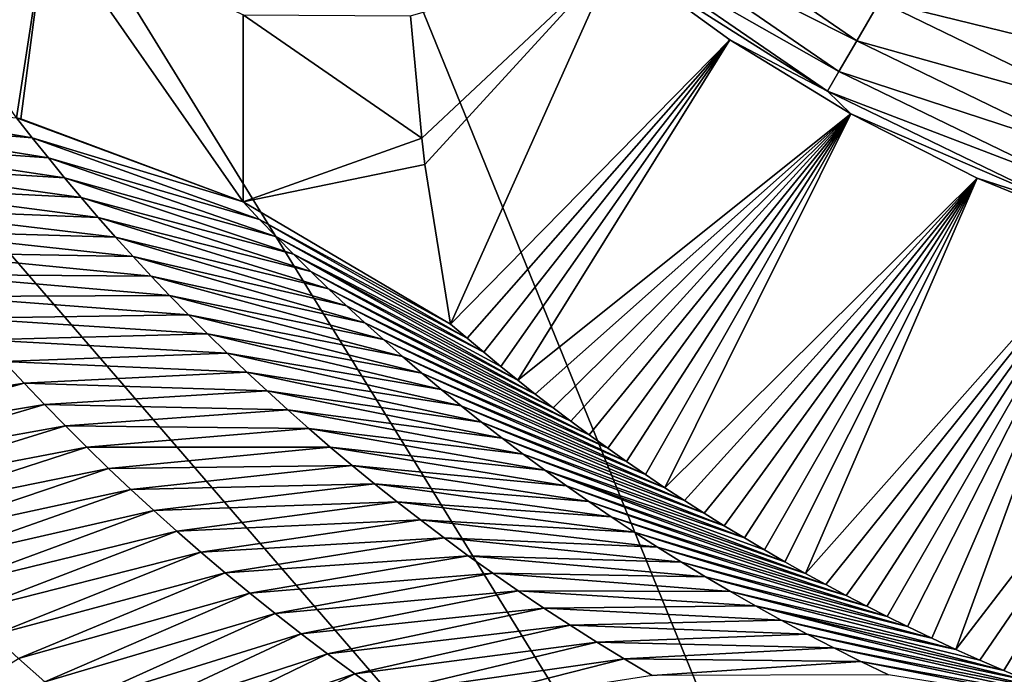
# Model space of a CAD drawing. Header units: millimetres. Extents: x -43.6 to 43.6, y -43.6 to 43.6.
# Tile 445 of 637: x 14.589 to 15.695, y -30.959 to -30.224. Entities that reach past the tile are written whole.
import ezdxf

# ---------------------------------------------------------------- set-up
doc = ezdxf.new("R2010")
doc.units = ezdxf.units.MM
doc.header["$LTSCALE"] = 52.148148
for name, color, linetype in [('151', 7, 'CONTINUOUS'), ('154', 7, 'CONTINUOUS'), ('213', 7, 'CONTINUOUS'), ('390', 7, 'CONTINUOUS'), ('394', 7, 'CONTINUOUS'), ('403', 7, 'CONTINUOUS'), ('404', 7, 'CONTINUOUS')]:
    doc.layers.add(name, color=color, linetype=linetype)

msp = doc.modelspace()

# ---------------------------------------------------------------- linework, layer by layer
at = {"layer": '151', "linetype": 'Continuous'}
for points in [[(13.5212, -30.4243, 10.7185), (14.8958, -33.7164, 23.9303), (12.0943, -31.0192, 10.7185), (13.5212, -30.4243, 10.7185)], [(13.5519, -30.4505, 10.8534), (14.8958, -33.7164, 23.9303), (13.5212, -30.4243, 10.7185), (13.5519, -30.4505, 10.8534)], [(13.583, -30.4765, 10.9884), (14.8958, -33.7164, 23.9303), (13.5519, -30.4505, 10.8534), (13.583, -30.4765, 10.9884)], [(13.6146, -30.5023, 11.1233), (14.8958, -33.7164, 23.9303), (13.583, -30.4765, 10.9884), (13.6146, -30.5023, 11.1233)], [(13.6466, -30.5279, 11.2582), (14.8958, -33.7164, 23.9303), (13.6146, -30.5023, 11.1233), (13.6466, -30.5279, 11.2582)], [(13.679, -30.5533, 11.3931), (14.8958, -33.7164, 23.9303), (13.6466, -30.5279, 11.2582), (13.679, -30.5533, 11.3931)], [(13.7119, -30.5785, 11.528), (14.8958, -33.7164, 23.9303), (13.679, -30.5533, 11.3931), (13.7119, -30.5785, 11.528)], [(13.7451, -30.6035, 11.6629), (14.8958, -33.7164, 23.9303), (13.7119, -30.5785, 11.528), (13.7451, -30.6035, 11.6629)], [(13.7789, -30.6283, 11.798), (14.8958, -33.7164, 23.9303), (13.7451, -30.6035, 11.6629), (13.7789, -30.6283, 11.798)], [(13.8132, -30.6529, 11.9332), (14.8958, -33.7164, 23.9303), (13.7789, -30.6283, 11.798), (13.8132, -30.6529, 11.9332)], [(13.8481, -30.6773, 12.0687), (14.8958, -33.7164, 23.9303), (13.8132, -30.6529, 11.9332), (13.8481, -30.6773, 12.0687)], [(13.8833, -30.7015, 12.2041), (14.8958, -33.7164, 23.9303), (13.8481, -30.6773, 12.0687), (13.8833, -30.7015, 12.2041)], [(13.919, -30.7253, 12.3392), (14.8958, -33.7164, 23.9303), (13.8833, -30.7015, 12.2041), (13.919, -30.7253, 12.3392)], [(13.9552, -30.7489, 12.4742), (14.8958, -33.7164, 23.9303), (13.919, -30.7253, 12.3392), (13.9552, -30.7489, 12.4742)], [(13.9919, -30.7723, 12.6091), (14.8958, -33.7164, 23.9303), (13.9552, -30.7489, 12.4742), (13.9919, -30.7723, 12.6091)], [(14.0289, -30.7953, 12.7436), (14.8958, -33.7164, 23.9303), (13.9919, -30.7723, 12.6091), (14.0289, -30.7953, 12.7436)], [(14.0661, -30.8179, 12.877), (14.8958, -33.7164, 23.9303), (14.0289, -30.7953, 12.7436), (14.0661, -30.8179, 12.877)], [(14.1037, -30.8401, 13.0094), (14.8958, -33.7164, 23.9303), (14.0661, -30.8179, 12.877), (14.1037, -30.8401, 13.0094)], [(14.1415, -30.8619, 13.1411), (14.8958, -33.7164, 23.9303), (14.1037, -30.8401, 13.0094), (14.1415, -30.8619, 13.1411)], [(14.165, -30.8751, 13.2218), (14.8958, -33.7164, 23.9303), (14.1415, -30.8619, 13.1411), (14.165, -30.8751, 13.2218)], [(14.1795, -30.8832, 13.2716), (14.8958, -33.7164, 23.9303), (14.165, -30.8751, 13.2218), (14.1795, -30.8832, 13.2716)], [(14.2175, -30.9039, 13.4002), (14.8958, -33.7164, 23.9303), (14.1795, -30.8832, 13.2716), (14.2175, -30.9039, 13.4002)], [(14.2554, -30.9241, 13.5267), (14.8958, -33.7164, 23.9303), (14.2175, -30.9039, 13.4002), (14.2554, -30.9241, 13.5267)], [(14.2933, -30.9437, 13.6516), (14.8958, -33.7164, 23.9303), (14.2554, -30.9241, 13.5267), (14.2933, -30.9437, 13.6516)], [(14.3312, -30.9628, 13.7746), (14.8958, -33.7164, 23.9303), (14.2933, -30.9437, 13.6516), (14.3312, -30.9628, 13.7746)]]:
    msp.add_3dface(points, dxfattribs=at)
at = {"layer": '154', "color": 2, "linetype": 'Continuous'}
for points in [[(14.1967, -25.3328, 2.3697), (17.707, -30.6533, 25.9303), (15.1121, -24.7977, 2.3697), (14.1967, -25.3328, 2.3697)], [(17.707, -30.6533, 25.9303), (19.6732, -29.4303, 25.9303), (15.1121, -24.7977, 2.3697), (17.707, -30.6533, 25.9303)], [(13.2621, -25.8344, 2.3697), (17.707, -30.6533, 25.9303), (14.1967, -25.3328, 2.3697), (13.2621, -25.8344, 2.3697)], [(12.3097, -26.3016, 2.3697), (15.6645, -31.7457, 25.9303), (13.2621, -25.8344, 2.3697), (12.3097, -26.3016, 2.3697)], [(15.6645, -31.7457, 25.9303), (17.707, -30.6533, 25.9303), (13.2621, -25.8344, 2.3697), (15.6645, -31.7457, 25.9303)], [(11.341, -26.7336, 2.3697), (15.6645, -31.7457, 25.9303), (12.3097, -26.3016, 2.3697), (11.341, -26.7336, 2.3697)], [(13.5561, -32.7018, 25.9303), (15.6645, -31.7457, 25.9303), (11.341, -26.7336, 2.3697), (13.5561, -32.7018, 25.9303)]]:
    msp.add_3dface(points, dxfattribs=at)
at = {"layer": '213', "color": 2, "linetype": 'Continuous'}
for points in [[(17.707, -30.6533, 25.9303), (15.6645, -31.7457, 25.9303), (17.7197, -30.6915, 26.0312), (17.707, -30.6533, 25.9303)], [(15.6645, -31.7457, 25.9303), (15.6745, -31.7847, 26.0312), (17.7197, -30.6915, 26.0312), (15.6645, -31.7457, 25.9303)], [(15.6745, -31.7847, 26.0312), (17.75, -30.7439, 26.1216), (17.7197, -30.6915, 26.0312), (15.6745, -31.7847, 26.0312)], [(15.7012, -31.839, 26.1216), (17.75, -30.7439, 26.1216), (15.6745, -31.7847, 26.0312), (15.7012, -31.839, 26.1216)]]:
    msp.add_3dface(points, dxfattribs=at)
at = {"layer": '390', "linetype": 'Continuous'}
for points in [[(15.0283, -30.2198, -3.3502), (15.258, -30.1531, -14.7544), (15.0409, -30.3573, 2.1621), (15.0283, -30.2198, -3.3502)], [(15.0409, -30.3573, 2.1621), (15.258, -30.1531, -14.7544), (15.0445, -30.3869, 3.3455), (15.0409, -30.3573, 2.1621)], [(15.0445, -30.3869, 3.3455), (15.258, -30.1531, -14.7544), (15.0733, -30.566, 10.5135), (15.0445, -30.3869, 3.3455)], [(15.258, -30.1531, -14.7544), (15.3868, -30.2467, -14.7544), (15.0733, -30.566, 10.5135), (15.258, -30.1531, -14.7544)], [(15.0733, -30.566, 10.5135), (15.3868, -30.2467, -14.7544), (15.0918, -30.5819, 10.6442), (15.0733, -30.566, 10.5135)], [(15.0918, -30.5819, 10.6442), (15.3868, -30.2467, -14.7544), (15.1105, -30.5977, 10.7749), (15.0918, -30.5819, 10.6442)], [(15.1105, -30.5977, 10.7749), (15.3868, -30.2467, -14.7544), (15.1295, -30.6135, 10.9057), (15.1105, -30.5977, 10.7749)], [(15.1295, -30.6135, 10.9057), (15.3868, -30.2467, -14.7544), (15.1488, -30.6291, 11.0366), (15.1295, -30.6135, 10.9057)], [(15.3868, -30.2467, -14.7544), (15.5226, -30.3298, -14.7544), (15.1488, -30.6291, 11.0366), (15.3868, -30.2467, -14.7544)], [(15.1488, -30.6291, 11.0366), (15.5226, -30.3298, -14.7544), (15.1684, -30.6446, 11.1676), (15.1488, -30.6291, 11.0366)], [(15.1684, -30.6446, 11.1676), (15.5226, -30.3298, -14.7544), (15.1883, -30.66, 11.2986), (15.1684, -30.6446, 11.1676)], [(15.1883, -30.66, 11.2986), (15.5226, -30.3298, -14.7544), (15.2084, -30.6752, 11.4297), (15.1883, -30.66, 11.2986)], [(15.2084, -30.6752, 11.4297), (15.5226, -30.3298, -14.7544), (15.2289, -30.6904, 11.5608), (15.2084, -30.6752, 11.4297)], [(15.2289, -30.6904, 11.5608), (15.5226, -30.3298, -14.7544), (15.2497, -30.7054, 11.692), (15.2289, -30.6904, 11.5608)], [(15.2497, -30.7054, 11.692), (15.5226, -30.3298, -14.7544), (15.2708, -30.7204, 11.8235), (15.2497, -30.7054, 11.692)], [(15.2708, -30.7204, 11.8235), (15.5226, -30.3298, -14.7544), (15.2922, -30.7351, 11.9548), (15.2708, -30.7204, 11.8235)], [(15.2922, -30.7351, 11.9548), (15.5226, -30.3298, -14.7544), (15.3139, -30.7498, 12.0858), (15.2922, -30.7351, 11.9548)], [(15.5226, -30.3298, -14.7544), (15.6645, -30.4019, -14.7544), (15.3139, -30.7498, 12.0858), (15.5226, -30.3298, -14.7544)], [(15.3139, -30.7498, 12.0858), (15.6645, -30.4019, -14.7544), (15.3358, -30.7642, 12.2163), (15.3139, -30.7498, 12.0858)], [(15.3358, -30.7642, 12.2163), (15.6645, -30.4019, -14.7544), (15.3581, -30.7785, 12.3468), (15.3358, -30.7642, 12.2163)], [(15.3581, -30.7785, 12.3468), (15.6645, -30.4019, -14.7544), (15.3805, -30.7925, 12.4767), (15.3581, -30.7785, 12.3468)], [(15.3805, -30.7925, 12.4767), (15.6645, -30.4019, -14.7544), (15.4031, -30.8063, 12.6056), (15.3805, -30.7925, 12.4767)], [(15.4031, -30.8063, 12.6056), (15.6645, -30.4019, -14.7544), (15.4258, -30.8198, 12.733), (15.4031, -30.8063, 12.6056)], [(15.4258, -30.8198, 12.733), (15.6645, -30.4019, -14.7544), (15.4487, -30.8331, 12.8596), (15.4258, -30.8198, 12.733)], [(15.4487, -30.8331, 12.8596), (15.6645, -30.4019, -14.7544), (15.4717, -30.8461, 12.9849), (15.4487, -30.8331, 12.8596)], [(15.6645, -30.4019, -14.7544), (15.8118, -30.4624, -14.7544), (15.4717, -30.8461, 12.9849), (15.6645, -30.4019, -14.7544)], [(15.4717, -30.8461, 12.9849), (15.8118, -30.4624, -14.7544), (15.4947, -30.8587, 13.1086), (15.4717, -30.8461, 12.9849)], [(15.4947, -30.8587, 13.1086), (15.8118, -30.4624, -14.7544), (15.5176, -30.871, 13.2301), (15.4947, -30.8587, 13.1086)], [(15.5176, -30.871, 13.2301), (15.8118, -30.4624, -14.7544), (15.5405, -30.883, 13.3497), (15.5176, -30.871, 13.2301)], [(15.5405, -30.883, 13.3497), (15.8118, -30.4624, -14.7544), (15.5634, -30.8946, 13.4675), (15.5405, -30.883, 13.3497)], [(15.5634, -30.8946, 13.4675), (15.8118, -30.4624, -14.7544), (15.5862, -30.9059, 13.5834), (15.5634, -30.8946, 13.4675)], [(15.5862, -30.9059, 13.5834), (15.8118, -30.4624, -14.7544), (15.6135, -30.9189, 13.7196), (15.5862, -30.9059, 13.5834)], [(15.6135, -30.9189, 13.7196), (15.8118, -30.4624, -14.7544), (15.6406, -30.9315, 13.8527), (15.6135, -30.9189, 13.7196)], [(15.8118, -30.4624, -14.7544), (15.9634, -30.5111, -14.7544), (15.6406, -30.9315, 13.8527), (15.8118, -30.4624, -14.7544)], [(15.6406, -30.9315, 13.8527), (15.9634, -30.5111, -14.7544), (15.6675, -30.9436, 13.983), (15.6406, -30.9315, 13.8527)], [(15.6675, -30.9436, 13.983), (15.9634, -30.5111, -14.7544), (15.6944, -30.9552, 14.1109), (15.6675, -30.9436, 13.983)], [(15.6944, -30.9552, 14.1109), (15.9634, -30.5111, -14.7544), (15.7212, -30.9665, 14.2364), (15.6944, -30.9552, 14.1109)]]:
    msp.add_3dface(points, dxfattribs=at)
at = {"layer": '394', "linetype": 'Continuous'}
for points in [[(15.2909, -30.0839, -14.9282), (15.5294, -30.2478, -14.9282), (15.2659, -30.1149, -14.8773), (15.2909, -30.0839, -14.9282)], [(15.2909, -30.0839, -14.9282), (15.5553, -30.2032, -14.9672), (15.5294, -30.2478, -14.9282), (15.2909, -30.0839, -14.9282)], [(15.2659, -30.1149, -14.8773), (15.5093, -30.2822, -14.8773), (15.25, -30.1347, -14.818), (15.2659, -30.1149, -14.8773)], [(15.2659, -30.1149, -14.8773), (15.5294, -30.2478, -14.9282), (15.5093, -30.2822, -14.8773), (15.2659, -30.1149, -14.8773)], [(15.258, -30.1531, -14.7544), (15.25, -30.1347, -14.818), (15.4965, -30.3042, -14.818), (15.258, -30.1531, -14.7544)], [(15.25, -30.1347, -14.818), (15.5093, -30.2822, -14.8773), (15.4965, -30.3042, -14.818), (15.25, -30.1347, -14.818)], [(15.3868, -30.2467, -14.7544), (15.258, -30.1531, -14.7544), (15.4965, -30.3042, -14.818), (15.3868, -30.2467, -14.7544)], [(15.5854, -30.1515, -14.9917), (15.8306, -30.2706, -14.9917), (15.5553, -30.2032, -14.9672), (15.5854, -30.1515, -14.9917)], [(15.5854, -30.1515, -14.9917), (15.8084, -30.1923, -15), (15.8306, -30.2706, -14.9917), (15.5854, -30.1515, -14.9917)], [(15.5553, -30.2032, -14.9672), (15.8086, -30.3262, -14.9672), (15.5294, -30.2478, -14.9282), (15.5553, -30.2032, -14.9672)], [(15.5553, -30.2032, -14.9672), (15.8306, -30.2706, -14.9917), (15.8086, -30.3262, -14.9672), (15.5553, -30.2032, -14.9672)], [(15.5226, -30.3298, -14.7544), (15.3868, -30.2467, -14.7544), (15.4965, -30.3042, -14.818), (15.5226, -30.3298, -14.7544)], [(15.5294, -30.2478, -14.9282), (15.7897, -30.3741, -14.9282), (15.5093, -30.2822, -14.8773), (15.5294, -30.2478, -14.9282)], [(15.5294, -30.2478, -14.9282), (15.8086, -30.3262, -14.9672), (15.7897, -30.3741, -14.9282), (15.5294, -30.2478, -14.9282)], [(15.5093, -30.2822, -14.8773), (15.775, -30.4112, -14.8773), (15.4965, -30.3042, -14.818), (15.5093, -30.2822, -14.8773)], [(15.5093, -30.2822, -14.8773), (15.7897, -30.3741, -14.9282), (15.775, -30.4112, -14.8773), (15.5093, -30.2822, -14.8773)], [(15.5226, -30.3298, -14.7544), (15.4965, -30.3042, -14.818), (15.7656, -30.4348, -14.818), (15.5226, -30.3298, -14.7544)], [(15.4965, -30.3042, -14.818), (15.775, -30.4112, -14.8773), (15.7656, -30.4348, -14.818), (15.4965, -30.3042, -14.818)], [(15.6645, -30.4019, -14.7544), (15.5226, -30.3298, -14.7544), (15.7656, -30.4348, -14.818), (15.6645, -30.4019, -14.7544)], [(15.8118, -30.4624, -14.7544), (15.6645, -30.4019, -14.7544), (15.7656, -30.4348, -14.818), (15.8118, -30.4624, -14.7544)]]:
    msp.add_3dface(points, dxfattribs=at)
at = {"layer": '403', "linetype": 'Continuous'}
for points in [[(14.586, -30.3343, 10.5991), (14.6036, -30.3569, 10.741), (14.3357, -30.311, 10.7785), (14.586, -30.3343, 10.5991)], [(14.3357, -30.311, 10.7785), (14.6036, -30.3569, 10.741), (14.3531, -30.3362, 10.9196), (14.3357, -30.311, 10.7785)], [(14.6036, -30.3569, 10.741), (14.6216, -30.3793, 10.883), (14.3531, -30.3362, 10.9196), (14.6036, -30.3569, 10.741)], [(14.3531, -30.3362, 10.9196), (14.6216, -30.3793, 10.883), (14.3709, -30.3613, 11.0608), (14.3531, -30.3362, 10.9196)], [(14.5907, -30.3356, 10.5983), (14.8402, -30.4288, 10.5574), (14.586, -30.3343, 10.5991), (14.5907, -30.3356, 10.5983)], [(14.586, -30.3343, 10.5991), (14.8402, -30.4288, 10.5574), (14.6036, -30.3569, 10.741), (14.586, -30.3343, 10.5991)], [(14.8402, -30.4288, 10.5574), (14.8587, -30.4485, 10.6988), (14.6036, -30.3569, 10.741), (14.8402, -30.4288, 10.5574)], [(14.6036, -30.3569, 10.741), (14.8587, -30.4485, 10.6988), (14.6216, -30.3793, 10.883), (14.6036, -30.3569, 10.741)], [(14.6216, -30.3793, 10.883), (14.6399, -30.4016, 11.0249), (14.3709, -30.3613, 11.0608), (14.6216, -30.3793, 10.883)], [(14.3709, -30.3613, 11.0608), (14.6399, -30.4016, 11.0249), (14.3891, -30.3863, 11.202), (14.3709, -30.3613, 11.0608)], [(14.8587, -30.4485, 10.6988), (14.8776, -30.4681, 10.8402), (14.6216, -30.3793, 10.883), (14.8587, -30.4485, 10.6988)], [(14.6216, -30.3793, 10.883), (14.8776, -30.4681, 10.8402), (14.6399, -30.4016, 11.0249), (14.6216, -30.3793, 10.883)], [(14.6399, -30.4016, 11.0249), (14.6586, -30.4239, 11.1667), (14.3891, -30.3863, 11.202), (14.6399, -30.4016, 11.0249)], [(14.3891, -30.3863, 11.202), (14.6586, -30.4239, 11.1667), (14.4077, -30.4112, 11.3431), (14.3891, -30.3863, 11.202)], [(14.8776, -30.4681, 10.8402), (14.8967, -30.4876, 10.9815), (14.6399, -30.4016, 11.0249), (14.8776, -30.4681, 10.8402)], [(14.6399, -30.4016, 11.0249), (14.8967, -30.4876, 10.9815), (14.6586, -30.4239, 11.1667), (14.6399, -30.4016, 11.0249)], [(14.6586, -30.4239, 11.1667), (14.6777, -30.4461, 11.3086), (14.4077, -30.4112, 11.3431), (14.6586, -30.4239, 11.1667)], [(14.4077, -30.4112, 11.3431), (14.6777, -30.4461, 11.3086), (14.4267, -30.4361, 11.4843), (14.4077, -30.4112, 11.3431)], [(14.8967, -30.4876, 10.9815), (14.9163, -30.507, 11.1228), (14.6586, -30.4239, 11.1667), (14.8967, -30.4876, 10.9815)], [(14.6586, -30.4239, 11.1667), (14.9163, -30.507, 11.1228), (14.6777, -30.4461, 11.3086), (14.6586, -30.4239, 11.1667)], [(14.6777, -30.4461, 11.3086), (14.6971, -30.4682, 11.4504), (14.4267, -30.4361, 11.4843), (14.6777, -30.4461, 11.3086)], [(14.4267, -30.4361, 11.4843), (14.6971, -30.4682, 11.4504), (14.4462, -30.4609, 11.6254), (14.4267, -30.4361, 11.4843)], [(14.8402, -30.4288, 10.5574), (15.0733, -30.566, 10.5135), (14.8587, -30.4485, 10.6988), (14.8402, -30.4288, 10.5574)], [(14.9163, -30.507, 11.1228), (14.9361, -30.5263, 11.2641), (14.6777, -30.4461, 11.3086), (14.9163, -30.507, 11.1228)], [(14.6777, -30.4461, 11.3086), (14.9361, -30.5263, 11.2641), (14.6971, -30.4682, 11.4504), (14.6777, -30.4461, 11.3086)], [(15.0733, -30.566, 10.5135), (15.0918, -30.5819, 10.6442), (14.8587, -30.4485, 10.6988), (15.0733, -30.566, 10.5135)], [(14.8587, -30.4485, 10.6988), (15.0918, -30.5819, 10.6442), (14.8776, -30.4681, 10.8402), (14.8587, -30.4485, 10.6988)], [(14.6971, -30.4682, 11.4504), (14.717, -30.4901, 11.5922), (14.4462, -30.4609, 11.6254), (14.6971, -30.4682, 11.4504)], [(14.4462, -30.4609, 11.6254), (14.717, -30.4901, 11.5922), (14.466, -30.4857, 11.7665), (14.4462, -30.4609, 11.6254)], [(14.9361, -30.5263, 11.2641), (14.9564, -30.5455, 11.4053), (14.6971, -30.4682, 11.4504), (14.9361, -30.5263, 11.2641)], [(14.6971, -30.4682, 11.4504), (14.9564, -30.5455, 11.4053), (14.717, -30.4901, 11.5922), (14.6971, -30.4682, 11.4504)], [(15.0918, -30.5819, 10.6442), (15.1105, -30.5977, 10.7749), (14.8776, -30.4681, 10.8402), (15.0918, -30.5819, 10.6442)], [(14.8776, -30.4681, 10.8402), (15.1105, -30.5977, 10.7749), (14.8967, -30.4876, 10.9815), (14.8776, -30.4681, 10.8402)], [(14.717, -30.4901, 11.5922), (14.7372, -30.512, 11.7339), (14.466, -30.4857, 11.7665), (14.717, -30.4901, 11.5922)], [(14.466, -30.4857, 11.7665), (14.7372, -30.512, 11.7339), (14.4863, -30.5103, 11.9076), (14.466, -30.4857, 11.7665)], [(14.9564, -30.5455, 11.4053), (14.9769, -30.5646, 11.5465), (14.717, -30.4901, 11.5922), (14.9564, -30.5455, 11.4053)], [(14.717, -30.4901, 11.5922), (14.9769, -30.5646, 11.5465), (14.7372, -30.512, 11.7339), (14.717, -30.4901, 11.5922)], [(15.1105, -30.5977, 10.7749), (15.1295, -30.6135, 10.9057), (14.8967, -30.4876, 10.9815), (15.1105, -30.5977, 10.7749)], [(15.1295, -30.6135, 10.9057), (15.1488, -30.6291, 11.0366), (14.8967, -30.4876, 10.9815), (15.1295, -30.6135, 10.9057)], [(14.8967, -30.4876, 10.9815), (15.1488, -30.6291, 11.0366), (14.9163, -30.507, 11.1228), (14.8967, -30.4876, 10.9815)], [(14.7372, -30.512, 11.7339), (14.7578, -30.5338, 11.8757), (14.4863, -30.5103, 11.9076), (14.7372, -30.512, 11.7339)], [(14.4863, -30.5103, 11.9076), (14.7578, -30.5338, 11.8757), (14.507, -30.5349, 12.0486), (14.4863, -30.5103, 11.9076)], [(14.9769, -30.5646, 11.5465), (14.9978, -30.5835, 11.6876), (14.7372, -30.512, 11.7339), (14.9769, -30.5646, 11.5465)], [(14.7372, -30.512, 11.7339), (14.9978, -30.5835, 11.6876), (14.7578, -30.5338, 11.8757), (14.7372, -30.512, 11.7339)], [(15.1488, -30.6291, 11.0366), (15.1684, -30.6446, 11.1676), (14.9163, -30.507, 11.1228), (15.1488, -30.6291, 11.0366)], [(14.9163, -30.507, 11.1228), (15.1684, -30.6446, 11.1676), (14.9361, -30.5263, 11.2641), (14.9163, -30.507, 11.1228)], [(14.7578, -30.5338, 11.8757), (14.7789, -30.5555, 12.0173), (14.507, -30.5349, 12.0486), (14.7578, -30.5338, 11.8757)], [(14.507, -30.5349, 12.0486), (14.7789, -30.5555, 12.0173), (14.5281, -30.5594, 12.1897), (14.507, -30.5349, 12.0486)], [(14.9978, -30.5835, 11.6876), (15.0191, -30.6023, 11.8287), (14.7578, -30.5338, 11.8757), (14.9978, -30.5835, 11.6876)], [(14.7578, -30.5338, 11.8757), (15.0191, -30.6023, 11.8287), (14.7789, -30.5555, 12.0173), (14.7578, -30.5338, 11.8757)], [(15.1684, -30.6446, 11.1676), (15.1883, -30.66, 11.2986), (14.9361, -30.5263, 11.2641), (15.1684, -30.6446, 11.1676)], [(14.9361, -30.5263, 11.2641), (15.1883, -30.66, 11.2986), (14.9564, -30.5455, 11.4053), (14.9361, -30.5263, 11.2641)], [(15.1883, -30.66, 11.2986), (15.2084, -30.6752, 11.4297), (14.9564, -30.5455, 11.4053), (15.1883, -30.66, 11.2986)], [(14.9564, -30.5455, 11.4053), (15.2084, -30.6752, 11.4297), (14.9769, -30.5646, 11.5465), (14.9564, -30.5455, 11.4053)], [(14.7789, -30.5555, 12.0173), (14.8003, -30.5771, 12.159), (14.5281, -30.5594, 12.1897), (14.7789, -30.5555, 12.0173)], [(15.0191, -30.6023, 11.8287), (15.0408, -30.621, 11.9697), (14.7789, -30.5555, 12.0173), (15.0191, -30.6023, 11.8287)], [(14.7789, -30.5555, 12.0173), (15.0408, -30.621, 11.9697), (14.8003, -30.5771, 12.159), (14.7789, -30.5555, 12.0173)], [(14.5281, -30.5594, 12.1897), (14.8003, -30.5771, 12.159), (14.5497, -30.5838, 12.3307), (14.5281, -30.5594, 12.1897)], [(15.2084, -30.6752, 11.4297), (15.2289, -30.6904, 11.5608), (14.9769, -30.5646, 11.5465), (15.2084, -30.6752, 11.4297)], [(14.9769, -30.5646, 11.5465), (15.2289, -30.6904, 11.5608), (14.9978, -30.5835, 11.6876), (14.9769, -30.5646, 11.5465)], [(14.8003, -30.5771, 12.159), (14.8222, -30.5985, 12.3006), (14.5497, -30.5838, 12.3307), (14.8003, -30.5771, 12.159)], [(15.0408, -30.621, 11.9697), (15.0628, -30.6395, 12.1106), (14.8003, -30.5771, 12.159), (15.0408, -30.621, 11.9697)], [(14.8003, -30.5771, 12.159), (15.0628, -30.6395, 12.1106), (14.8222, -30.5985, 12.3006), (14.8003, -30.5771, 12.159)], [(14.5497, -30.5838, 12.3307), (14.8222, -30.5985, 12.3006), (14.5718, -30.6081, 12.4717), (14.5497, -30.5838, 12.3307)], [(15.2289, -30.6904, 11.5608), (15.2497, -30.7054, 11.692), (14.9978, -30.5835, 11.6876), (15.2289, -30.6904, 11.5608)], [(14.9978, -30.5835, 11.6876), (15.2497, -30.7054, 11.692), (15.0191, -30.6023, 11.8287), (14.9978, -30.5835, 11.6876)], [(14.8222, -30.5985, 12.3006), (14.8445, -30.6199, 12.4422), (14.5718, -30.6081, 12.4717), (14.8222, -30.5985, 12.3006)], [(15.0628, -30.6395, 12.1106), (15.0853, -30.6579, 12.2515), (14.8222, -30.5985, 12.3006), (15.0628, -30.6395, 12.1106)], [(14.8222, -30.5985, 12.3006), (15.0853, -30.6579, 12.2515), (14.8445, -30.6199, 12.4422), (14.8222, -30.5985, 12.3006)], [(14.5718, -30.6081, 12.4717), (14.5943, -30.6323, 12.6127), (14.3263, -30.6737, 12.6533), (14.5718, -30.6081, 12.4717)], [(14.5718, -30.6081, 12.4717), (14.8445, -30.6199, 12.4422), (14.5943, -30.6323, 12.6127), (14.5718, -30.6081, 12.4717)], [(15.2497, -30.7054, 11.692), (15.2708, -30.7204, 11.8235), (15.0191, -30.6023, 11.8287), (15.2497, -30.7054, 11.692)], [(15.0191, -30.6023, 11.8287), (15.2708, -30.7204, 11.8235), (15.0408, -30.621, 11.9697), (15.0191, -30.6023, 11.8287)], [(14.8445, -30.6199, 12.4422), (14.8672, -30.6411, 12.5837), (14.5943, -30.6323, 12.6127), (14.8445, -30.6199, 12.4422)], [(15.0853, -30.6579, 12.2515), (15.1081, -30.6762, 12.3924), (14.8445, -30.6199, 12.4422), (15.0853, -30.6579, 12.2515)], [(14.8445, -30.6199, 12.4422), (15.1081, -30.6762, 12.3924), (14.8672, -30.6411, 12.5837), (14.8445, -30.6199, 12.4422)], [(15.2708, -30.7204, 11.8235), (15.2922, -30.7351, 11.9548), (15.0408, -30.621, 11.9697), (15.2708, -30.7204, 11.8235)], [(15.0408, -30.621, 11.9697), (15.2922, -30.7351, 11.9548), (15.0628, -30.6395, 12.1106), (15.0408, -30.621, 11.9697)], [(14.3263, -30.6737, 12.6533), (14.5943, -30.6323, 12.6127), (14.35, -30.7009, 12.7949), (14.3263, -30.6737, 12.6533)], [(14.5943, -30.6323, 12.6127), (14.6173, -30.6564, 12.7537), (14.35, -30.7009, 12.7949), (14.5943, -30.6323, 12.6127)], [(14.5943, -30.6323, 12.6127), (14.8672, -30.6411, 12.5837), (14.6173, -30.6564, 12.7537), (14.5943, -30.6323, 12.6127)], [(14.8672, -30.6411, 12.5837), (14.8904, -30.6622, 12.7252), (14.6173, -30.6564, 12.7537), (14.8672, -30.6411, 12.5837)], [(15.1081, -30.6762, 12.3924), (15.1313, -30.6943, 12.5332), (14.8672, -30.6411, 12.5837), (15.1081, -30.6762, 12.3924)], [(14.8672, -30.6411, 12.5837), (15.1313, -30.6943, 12.5332), (14.8904, -30.6622, 12.7252), (14.8672, -30.6411, 12.5837)], [(15.2922, -30.7351, 11.9548), (15.3139, -30.7498, 12.0858), (15.0628, -30.6395, 12.1106), (15.2922, -30.7351, 11.9548)], [(15.0628, -30.6395, 12.1106), (15.3139, -30.7498, 12.0858), (15.0853, -30.6579, 12.2515), (15.0628, -30.6395, 12.1106)], [(14.35, -30.7009, 12.7949), (14.6173, -30.6564, 12.7537), (14.3741, -30.7281, 12.9365), (14.35, -30.7009, 12.7949)], [(14.6173, -30.6564, 12.7537), (14.6408, -30.6804, 12.8946), (14.3741, -30.7281, 12.9365), (14.6173, -30.6564, 12.7537)], [(14.6173, -30.6564, 12.7537), (14.8904, -30.6622, 12.7252), (14.6408, -30.6804, 12.8946), (14.6173, -30.6564, 12.7537)], [(14.8904, -30.6622, 12.7252), (14.914, -30.6832, 12.8666), (14.6408, -30.6804, 12.8946), (14.8904, -30.6622, 12.7252)], [(15.1313, -30.6943, 12.5332), (15.1549, -30.7123, 12.6739), (14.8904, -30.6622, 12.7252), (15.1313, -30.6943, 12.5332)], [(14.8904, -30.6622, 12.7252), (15.1549, -30.7123, 12.6739), (14.914, -30.6832, 12.8666), (14.8904, -30.6622, 12.7252)], [(15.3139, -30.7498, 12.0858), (15.3358, -30.7642, 12.2163), (15.0853, -30.6579, 12.2515), (15.3139, -30.7498, 12.0858)], [(15.0853, -30.6579, 12.2515), (15.3358, -30.7642, 12.2163), (15.1081, -30.6762, 12.3924), (15.0853, -30.6579, 12.2515)], [(15.3358, -30.7642, 12.2163), (15.3581, -30.7785, 12.3468), (15.1081, -30.6762, 12.3924), (15.3358, -30.7642, 12.2163)], [(15.1081, -30.6762, 12.3924), (15.3581, -30.7785, 12.3468), (15.1313, -30.6943, 12.5332), (15.1081, -30.6762, 12.3924)], [(14.3741, -30.7281, 12.9365), (14.6408, -30.6804, 12.8946), (14.3988, -30.7552, 13.078), (14.3741, -30.7281, 12.9365)], [(14.6408, -30.6804, 12.8946), (14.6648, -30.7043, 13.0355), (14.3988, -30.7552, 13.078), (14.6408, -30.6804, 12.8946)], [(14.6408, -30.6804, 12.8946), (14.914, -30.6832, 12.8666), (14.6648, -30.7043, 13.0355), (14.6408, -30.6804, 12.8946)], [(14.914, -30.6832, 12.8666), (14.9381, -30.7041, 13.008), (14.6648, -30.7043, 13.0355), (14.914, -30.6832, 12.8666)], [(15.1549, -30.7123, 12.6739), (15.1789, -30.7301, 12.8145), (14.914, -30.6832, 12.8666), (15.1549, -30.7123, 12.6739)], [(14.914, -30.6832, 12.8666), (15.1789, -30.7301, 12.8145), (14.9381, -30.7041, 13.008), (14.914, -30.6832, 12.8666)], [(15.3581, -30.7785, 12.3468), (15.3805, -30.7925, 12.4767), (15.1313, -30.6943, 12.5332), (15.3581, -30.7785, 12.3468)], [(15.1313, -30.6943, 12.5332), (15.3805, -30.7925, 12.4767), (15.1549, -30.7123, 12.6739), (15.1313, -30.6943, 12.5332)], [(14.3988, -30.7552, 13.078), (14.6648, -30.7043, 13.0355), (14.4241, -30.7822, 13.2196), (14.3988, -30.7552, 13.078)], [(14.6648, -30.7043, 13.0355), (14.6893, -30.7281, 13.1764), (14.4241, -30.7822, 13.2196), (14.6648, -30.7043, 13.0355)], [(14.6648, -30.7043, 13.0355), (14.9381, -30.7041, 13.008), (14.6893, -30.7281, 13.1764), (14.6648, -30.7043, 13.0355)], [(14.9381, -30.7041, 13.008), (14.9627, -30.7248, 13.1494), (14.6893, -30.7281, 13.1764), (14.9381, -30.7041, 13.008)], [(15.1789, -30.7301, 12.8145), (15.2034, -30.7477, 12.9551), (14.9381, -30.7041, 13.008), (15.1789, -30.7301, 12.8145)], [(14.9381, -30.7041, 13.008), (15.2034, -30.7477, 12.9551), (14.9627, -30.7248, 13.1494), (14.9381, -30.7041, 13.008)], [(15.3805, -30.7925, 12.4767), (15.4031, -30.8063, 12.6056), (15.1549, -30.7123, 12.6739), (15.3805, -30.7925, 12.4767)], [(15.1549, -30.7123, 12.6739), (15.4031, -30.8063, 12.6056), (15.1789, -30.7301, 12.8145), (15.1549, -30.7123, 12.6739)], [(14.4241, -30.7822, 13.2196), (14.6893, -30.7281, 13.1764), (14.4499, -30.809, 13.3612), (14.4241, -30.7822, 13.2196)], [(14.6893, -30.7281, 13.1764), (14.7143, -30.7518, 13.3173), (14.4499, -30.809, 13.3612), (14.6893, -30.7281, 13.1764)], [(14.6893, -30.7281, 13.1764), (14.9627, -30.7248, 13.1494), (14.7143, -30.7518, 13.3173), (14.6893, -30.7281, 13.1764)], [(14.9627, -30.7248, 13.1494), (14.9878, -30.7454, 13.2907), (14.7143, -30.7518, 13.3173), (14.9627, -30.7248, 13.1494)], [(15.2034, -30.7477, 12.9551), (15.2283, -30.7652, 13.0956), (14.9627, -30.7248, 13.1494), (15.2034, -30.7477, 12.9551)], [(14.9627, -30.7248, 13.1494), (15.2283, -30.7652, 13.0956), (14.9878, -30.7454, 13.2907), (14.9627, -30.7248, 13.1494)], [(15.4031, -30.8063, 12.6056), (15.4258, -30.8198, 12.733), (15.1789, -30.7301, 12.8145), (15.4031, -30.8063, 12.6056)], [(15.4258, -30.8198, 12.733), (15.4487, -30.8331, 12.8596), (15.1789, -30.7301, 12.8145), (15.4258, -30.8198, 12.733)], [(15.1789, -30.7301, 12.8145), (15.4487, -30.8331, 12.8596), (15.2034, -30.7477, 12.9551), (15.1789, -30.7301, 12.8145)], [(14.7143, -30.7518, 13.3173), (14.9878, -30.7454, 13.2907), (14.7399, -30.7754, 13.4581), (14.7143, -30.7518, 13.3173)], [(14.9878, -30.7454, 13.2907), (15.0133, -30.7658, 13.4319), (14.7399, -30.7754, 13.4581), (14.9878, -30.7454, 13.2907)], [(15.2283, -30.7652, 13.0956), (15.2536, -30.7825, 13.236), (14.9878, -30.7454, 13.2907), (15.2283, -30.7652, 13.0956)], [(14.9878, -30.7454, 13.2907), (15.2536, -30.7825, 13.236), (15.0133, -30.7658, 13.4319), (14.9878, -30.7454, 13.2907)], [(14.4499, -30.809, 13.3612), (14.7143, -30.7518, 13.3173), (14.4763, -30.8358, 13.5027), (14.4499, -30.809, 13.3612)], [(14.7143, -30.7518, 13.3173), (14.7399, -30.7754, 13.4581), (14.4763, -30.8358, 13.5027), (14.7143, -30.7518, 13.3173)], [(15.4487, -30.8331, 12.8596), (15.4717, -30.8461, 12.9849), (15.2034, -30.7477, 12.9551), (15.4487, -30.8331, 12.8596)], [(15.2034, -30.7477, 12.9551), (15.4717, -30.8461, 12.9849), (15.2283, -30.7652, 13.0956), (15.2034, -30.7477, 12.9551)], [(14.7399, -30.7754, 13.4581), (15.0133, -30.7658, 13.4319), (14.766, -30.7988, 13.5989), (14.7399, -30.7754, 13.4581)], [(15.0133, -30.7658, 13.4319), (15.0394, -30.7861, 13.5731), (14.766, -30.7988, 13.5989), (15.0133, -30.7658, 13.4319)], [(15.2536, -30.7825, 13.236), (15.2794, -30.7997, 13.3764), (15.0133, -30.7658, 13.4319), (15.2536, -30.7825, 13.236)], [(15.0133, -30.7658, 13.4319), (15.2794, -30.7997, 13.3764), (15.0394, -30.7861, 13.5731), (15.0133, -30.7658, 13.4319)], [(15.4717, -30.8461, 12.9849), (15.4947, -30.8587, 13.1086), (15.2283, -30.7652, 13.0956), (15.4717, -30.8461, 12.9849)], [(15.2283, -30.7652, 13.0956), (15.4947, -30.8587, 13.1086), (15.2536, -30.7825, 13.236), (15.2283, -30.7652, 13.0956)], [(14.4763, -30.8358, 13.5027), (14.7399, -30.7754, 13.4581), (14.5034, -30.8625, 13.6442), (14.4763, -30.8358, 13.5027)], [(14.7399, -30.7754, 13.4581), (14.766, -30.7988, 13.5989), (14.5034, -30.8625, 13.6442), (14.7399, -30.7754, 13.4581)], [(14.766, -30.7988, 13.5989), (15.0394, -30.7861, 13.5731), (14.7927, -30.8221, 13.7397), (14.766, -30.7988, 13.5989)], [(15.0394, -30.7861, 13.5731), (15.066, -30.8062, 13.7142), (14.7927, -30.8221, 13.7397), (15.0394, -30.7861, 13.5731)], [(15.2794, -30.7997, 13.3764), (15.3057, -30.8166, 13.5166), (15.0394, -30.7861, 13.5731), (15.2794, -30.7997, 13.3764)], [(15.0394, -30.7861, 13.5731), (15.3057, -30.8166, 13.5166), (15.066, -30.8062, 13.7142), (15.0394, -30.7861, 13.5731)], [(15.4947, -30.8587, 13.1086), (15.5176, -30.871, 13.2301), (15.2536, -30.7825, 13.236), (15.4947, -30.8587, 13.1086)], [(15.2536, -30.7825, 13.236), (15.5176, -30.871, 13.2301), (15.2794, -30.7997, 13.3764), (15.2536, -30.7825, 13.236)], [(14.5034, -30.8625, 13.6442), (14.766, -30.7988, 13.5989), (14.531, -30.889, 13.7858), (14.5034, -30.8625, 13.6442)], [(14.766, -30.7988, 13.5989), (14.7927, -30.8221, 13.7397), (14.531, -30.889, 13.7858), (14.766, -30.7988, 13.5989)], [(15.5176, -30.871, 13.2301), (15.5405, -30.883, 13.3497), (15.2794, -30.7997, 13.3764), (15.5176, -30.871, 13.2301)], [(15.2794, -30.7997, 13.3764), (15.5405, -30.883, 13.3497), (15.3057, -30.8166, 13.5166), (15.2794, -30.7997, 13.3764)], [(14.7927, -30.8221, 13.7397), (15.066, -30.8062, 13.7142), (14.82, -30.8453, 13.8804), (14.7927, -30.8221, 13.7397)], [(15.066, -30.8062, 13.7142), (15.0931, -30.8262, 13.8553), (14.82, -30.8453, 13.8804), (15.066, -30.8062, 13.7142)], [(15.3057, -30.8166, 13.5166), (15.3324, -30.8334, 13.6568), (15.066, -30.8062, 13.7142), (15.3057, -30.8166, 13.5166)], [(15.066, -30.8062, 13.7142), (15.3324, -30.8334, 13.6568), (15.0931, -30.8262, 13.8553), (15.066, -30.8062, 13.7142)], [(14.531, -30.889, 13.7858), (14.7927, -30.8221, 13.7397), (14.5593, -30.9154, 13.9273), (14.531, -30.889, 13.7858)], [(14.7927, -30.8221, 13.7397), (14.82, -30.8453, 13.8804), (14.5593, -30.9154, 13.9273), (14.7927, -30.8221, 13.7397)], [(15.5405, -30.883, 13.3497), (15.5634, -30.8946, 13.4675), (15.3057, -30.8166, 13.5166), (15.5405, -30.883, 13.3497)], [(15.3057, -30.8166, 13.5166), (15.5634, -30.8946, 13.4675), (15.3324, -30.8334, 13.6568), (15.3057, -30.8166, 13.5166)], [(14.82, -30.8453, 13.8804), (15.0931, -30.8262, 13.8553), (14.8479, -30.8683, 14.0211), (14.82, -30.8453, 13.8804)], [(15.0931, -30.8262, 13.8553), (15.1208, -30.846, 13.9963), (14.8479, -30.8683, 14.0211), (15.0931, -30.8262, 13.8553)], [(15.3324, -30.8334, 13.6568), (15.3596, -30.85, 13.7969), (15.0931, -30.8262, 13.8553), (15.3324, -30.8334, 13.6568)], [(15.0931, -30.8262, 13.8553), (15.3596, -30.85, 13.7969), (15.1208, -30.846, 13.9963), (15.0931, -30.8262, 13.8553)], [(15.5634, -30.8946, 13.4675), (15.5862, -30.9059, 13.5834), (15.3324, -30.8334, 13.6568), (15.5634, -30.8946, 13.4675)], [(15.3324, -30.8334, 13.6568), (15.5862, -30.9059, 13.5834), (15.3596, -30.85, 13.7969), (15.3324, -30.8334, 13.6568)], [(14.5593, -30.9154, 13.9273), (14.82, -30.8453, 13.8804), (14.5882, -30.9417, 14.0688), (14.5593, -30.9154, 13.9273)], [(14.82, -30.8453, 13.8804), (14.8479, -30.8683, 14.0211), (14.5882, -30.9417, 14.0688), (14.82, -30.8453, 13.8804)], [(14.8479, -30.8683, 14.0211), (15.1208, -30.846, 13.9963), (14.8763, -30.8912, 14.1618), (14.8479, -30.8683, 14.0211)], [(15.1208, -30.846, 13.9963), (15.1491, -30.8656, 14.1372), (14.8763, -30.8912, 14.1618), (15.1208, -30.846, 13.9963)], [(15.3596, -30.85, 13.7969), (15.3874, -30.8664, 13.9369), (15.1208, -30.846, 13.9963), (15.3596, -30.85, 13.7969)], [(15.1208, -30.846, 13.9963), (15.3874, -30.8664, 13.9369), (15.1491, -30.8656, 14.1372), (15.1208, -30.846, 13.9963)], [(15.5862, -30.9059, 13.5834), (15.6135, -30.9189, 13.7196), (15.3596, -30.85, 13.7969), (15.5862, -30.9059, 13.5834)], [(15.3596, -30.85, 13.7969), (15.6135, -30.9189, 13.7196), (15.3874, -30.8664, 13.9369), (15.3596, -30.85, 13.7969)], [(14.8763, -30.8912, 14.1618), (15.1491, -30.8656, 14.1372), (14.9054, -30.914, 14.3024), (14.8763, -30.8912, 14.1618)], [(15.1491, -30.8656, 14.1372), (15.1779, -30.8851, 14.278), (14.9054, -30.914, 14.3024), (15.1491, -30.8656, 14.1372)], [(15.3874, -30.8664, 13.9369), (15.4156, -30.8826, 14.0767), (15.1491, -30.8656, 14.1372), (15.3874, -30.8664, 13.9369)], [(15.1491, -30.8656, 14.1372), (15.4156, -30.8826, 14.0767), (15.1779, -30.8851, 14.278), (15.1491, -30.8656, 14.1372)], [(15.6135, -30.9189, 13.7196), (15.6406, -30.9315, 13.8527), (15.3874, -30.8664, 13.9369), (15.6135, -30.9189, 13.7196)], [(15.3874, -30.8664, 13.9369), (15.6406, -30.9315, 13.8527), (15.4156, -30.8826, 14.0767), (15.3874, -30.8664, 13.9369)], [(14.5882, -30.9417, 14.0688), (14.8479, -30.8683, 14.0211), (14.6178, -30.9679, 14.2104), (14.5882, -30.9417, 14.0688)], [(14.8479, -30.8683, 14.0211), (14.8763, -30.8912, 14.1618), (14.6178, -30.9679, 14.2104), (14.8479, -30.8683, 14.0211)], [(14.9054, -30.914, 14.3024), (15.1779, -30.8851, 14.278), (14.9352, -30.9365, 14.443), (14.9054, -30.914, 14.3024)], [(15.1779, -30.8851, 14.278), (15.2074, -30.9043, 14.4188), (14.9352, -30.9365, 14.443), (15.1779, -30.8851, 14.278)], [(15.4156, -30.8826, 14.0767), (15.4444, -30.8985, 14.2165), (15.1779, -30.8851, 14.278), (15.4156, -30.8826, 14.0767)], [(15.1779, -30.8851, 14.278), (15.4444, -30.8985, 14.2165), (15.2074, -30.9043, 14.4188), (15.1779, -30.8851, 14.278)], [(15.6406, -30.9315, 13.8527), (15.6675, -30.9436, 13.983), (15.4156, -30.8826, 14.0767), (15.6406, -30.9315, 13.8527)], [(15.6675, -30.9436, 13.983), (15.6944, -30.9552, 14.1109), (15.4156, -30.8826, 14.0767), (15.6675, -30.9436, 13.983)], [(15.4156, -30.8826, 14.0767), (15.6944, -30.9552, 14.1109), (15.4444, -30.8985, 14.2165), (15.4156, -30.8826, 14.0767)], [(14.6178, -30.9679, 14.2104), (14.8763, -30.8912, 14.1618), (14.6481, -30.994, 14.3519), (14.6178, -30.9679, 14.2104)], [(14.8763, -30.8912, 14.1618), (14.9054, -30.914, 14.3024), (14.6481, -30.994, 14.3519), (14.8763, -30.8912, 14.1618)], [(15.4444, -30.8985, 14.2165), (15.4737, -30.9143, 14.3561), (15.2074, -30.9043, 14.4188), (15.4444, -30.8985, 14.2165)], [(15.6944, -30.9552, 14.1109), (15.7212, -30.9665, 14.2364), (15.4444, -30.8985, 14.2165), (15.6944, -30.9552, 14.1109)], [(15.4444, -30.8985, 14.2165), (15.7212, -30.9665, 14.2364), (15.4737, -30.9143, 14.3561), (15.4444, -30.8985, 14.2165)], [(14.9352, -30.9365, 14.443), (15.2074, -30.9043, 14.4188), (14.9656, -30.9589, 14.5836), (14.9352, -30.9365, 14.443)], [(15.2074, -30.9043, 14.4188), (15.2375, -30.9234, 14.5595), (14.9656, -30.9589, 14.5836), (15.2074, -30.9043, 14.4188)], [(15.2074, -30.9043, 14.4188), (15.4737, -30.9143, 14.3561), (15.2375, -30.9234, 14.5595), (15.2074, -30.9043, 14.4188)], [(14.6481, -30.994, 14.3519), (14.9054, -30.914, 14.3024), (14.6792, -31.0199, 14.4934), (14.6481, -30.994, 14.3519)], [(14.9054, -30.914, 14.3024), (14.9352, -30.9365, 14.443), (14.6792, -31.0199, 14.4934), (14.9054, -30.914, 14.3024)], [(15.4737, -30.9143, 14.3561), (15.5035, -30.9297, 14.4957), (15.2375, -30.9234, 14.5595), (15.4737, -30.9143, 14.3561)], [(15.7212, -30.9665, 14.2364), (15.7479, -30.9772, 14.3593), (15.4737, -30.9143, 14.3561), (15.7212, -30.9665, 14.2364)], [(15.4737, -30.9143, 14.3561), (15.7479, -30.9772, 14.3593), (15.5035, -30.9297, 14.4957), (15.4737, -30.9143, 14.3561)], [(14.9656, -30.9589, 14.5836), (15.2375, -30.9234, 14.5595), (14.9968, -30.9812, 14.7241), (14.9656, -30.9589, 14.5836)], [(15.2375, -30.9234, 14.5595), (15.2682, -30.9422, 14.7001), (14.9968, -30.9812, 14.7241), (15.2375, -30.9234, 14.5595)], [(15.2375, -30.9234, 14.5595), (15.5035, -30.9297, 14.4957), (15.2682, -30.9422, 14.7001), (15.2375, -30.9234, 14.5595)], [(15.5035, -30.9297, 14.4957), (15.534, -30.945, 14.6351), (15.2682, -30.9422, 14.7001), (15.5035, -30.9297, 14.4957)], [(15.7479, -30.9772, 14.3593), (15.7745, -30.9876, 14.4802), (15.5035, -30.9297, 14.4957), (15.7479, -30.9772, 14.3593)], [(15.5035, -30.9297, 14.4957), (15.7745, -30.9876, 14.4802), (15.534, -30.945, 14.6351), (15.5035, -30.9297, 14.4957)], [(14.4583, -31.0231, 14.1756), (14.5882, -30.9417, 14.0688), (14.6178, -30.9679, 14.2104), (14.4583, -31.0231, 14.1756)], [(14.6792, -31.0199, 14.4934), (14.9352, -30.9365, 14.443), (14.7109, -31.0456, 14.6349), (14.6792, -31.0199, 14.4934)], [(14.9352, -30.9365, 14.443), (14.9656, -30.9589, 14.5836), (14.7109, -31.0456, 14.6349), (14.9352, -30.9365, 14.443)], [(14.9968, -30.9812, 14.7241), (15.2682, -30.9422, 14.7001), (15.0286, -31.0032, 14.8646), (14.9968, -30.9812, 14.7241)], [(15.2682, -30.9422, 14.7001), (15.2996, -30.9608, 14.8407), (15.0286, -31.0032, 14.8646), (15.2682, -30.9422, 14.7001)], [(15.2682, -30.9422, 14.7001), (15.534, -30.945, 14.6351), (15.2996, -30.9608, 14.8407), (15.2682, -30.9422, 14.7001)], [(15.534, -30.945, 14.6351), (15.565, -30.96, 14.7743), (15.2996, -30.9608, 14.8407), (15.534, -30.945, 14.6351)], [(15.7745, -30.9876, 14.4802), (15.8012, -30.9977, 14.5994), (15.534, -30.945, 14.6351), (15.7745, -30.9876, 14.4802)], [(15.534, -30.945, 14.6351), (15.8012, -30.9977, 14.5994), (15.565, -30.96, 14.7743), (15.534, -30.945, 14.6351)], [(14.7109, -31.0456, 14.6349), (14.9656, -30.9589, 14.5836), (14.7434, -31.0712, 14.7764), (14.7109, -31.0456, 14.6349)], [(14.9656, -30.9589, 14.5836), (14.9968, -30.9812, 14.7241), (14.7434, -31.0712, 14.7764), (14.9656, -30.9589, 14.5836)]]:
    msp.add_3dface(points, dxfattribs=at)
at = {"layer": '404', "linetype": 'Continuous'}
for points in [[(14.6199, -30.1123, 2.2114), (14.586, -30.3343, 10.5991), (14.3856, -30.042, 2.2166), (14.6199, -30.1123, 2.2114)], [(14.5907, -30.3356, 10.5983), (14.586, -30.3343, 10.5991), (14.6199, -30.1123, 2.2114), (14.5907, -30.3356, 10.5983)], [(14.8402, -30.4288, 10.5574), (14.5907, -30.3356, 10.5983), (14.6199, -30.1123, 2.2114), (14.8402, -30.4288, 10.5574)], [(14.8402, -30.2186, 2.2052), (14.8402, -30.4288, 10.5574), (14.6199, -30.1123, 2.2114), (14.8402, -30.2186, 2.2052)], [(15.0283, -30.2198, -3.3502), (15.0409, -30.3573, 2.1621), (14.8402, -30.2186, 2.2052), (15.0283, -30.2198, -3.3502)], [(15.0409, -30.3573, 2.1621), (14.8402, -30.4288, 10.5574), (14.8402, -30.2186, 2.2052), (15.0409, -30.3573, 2.1621)], [(15.0409, -30.3573, 2.1621), (15.0445, -30.3869, 3.3455), (14.8402, -30.4288, 10.5574), (15.0409, -30.3573, 2.1621)], [(15.0445, -30.3869, 3.3455), (15.0733, -30.566, 10.5135), (14.8402, -30.4288, 10.5574), (15.0445, -30.3869, 3.3455)]]:
    msp.add_3dface(points, dxfattribs=at)

doc.saveas('drawing.dxf')
